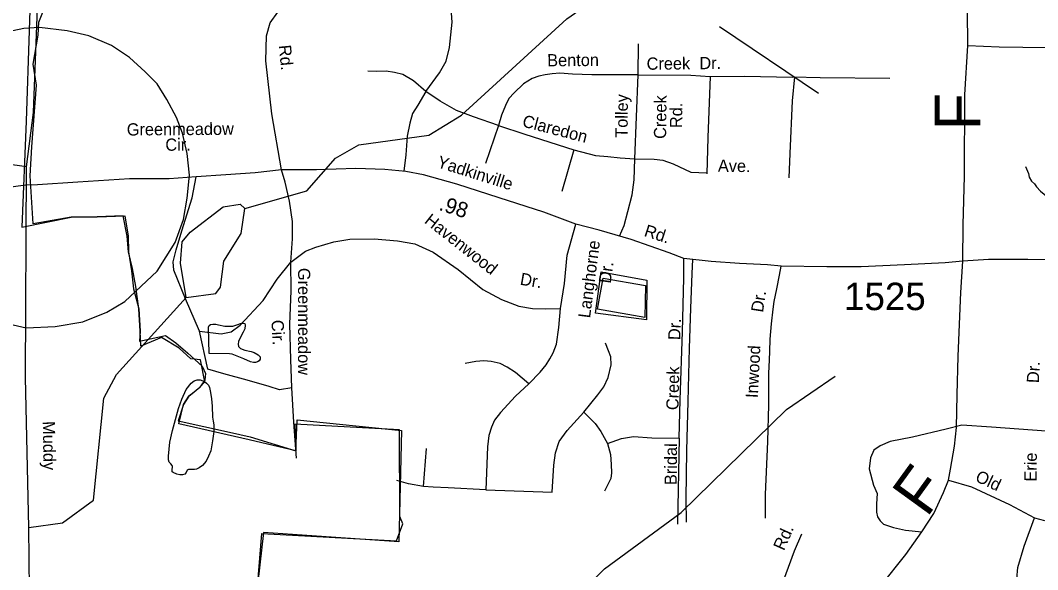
# Model space of a CAD drawing. Extents: x 1551653 to 1702041, y 811336 to 920032.
# Drawn here: x 1601006 to 1606474, y 875681 to 878632 of the extents above; entities that cross this region are included whole.
import ezdxf

# ---------------------------------------------------------------- set-up
doc = ezdxf.new("R2010")
doc.units = 0
for name, color, linetype in [('Old_Level_10', 7, 'Continuous'), ('Old_Level_11', 7, 'Continuous'), ('Old_Level_17', 7, 'Continuous'), ('Old_Level_21', 7, 'Continuous'), ('Old_Level_22', 7, 'Continuous'), ('Old_Level_3', 7, 'Continuous'), ('Old_Level_31', 7, 'Continuous'), ('Old_Level_32', 7, 'Continuous'), ('Old_Level_35', 7, 'Continuous'), ('Old_Level_48', 7, 'Continuous'), ('Old_Level_49', 7, 'Continuous'), ('Old_Level_50', 7, 'Continuous'), ('Old_Level_59', 7, 'Continuous'), ('Old_Level_60', 7, 'Continuous'), ('Old_Level_62', 7, 'Continuous'), ('Old_Level_8', 7, 'Continuous')]:
    doc.layers.add(name, color=color, linetype=linetype)

msp = doc.modelspace()

# ---------------------------------------------------------------- linework, layer by layer
at = {"layer": 'Old_Level_3'}
for points in [[(1601037.778, 876980.032), (1601192.777, 876986.49), (1601341.32, 877012.324), (1601470.486, 877063.99), (1601567.361, 877122.115), (1601741.736, 877283.574), (1601838.611, 877438.574), (1601883.819, 877561.282), (1601903.194, 877677.532), (1601916.111, 877800.24), (1601903.194, 877916.49), (1601877.361, 878026.283), (1601845.069, 878110.241), (1601793.403, 878207.115), (1601741.736, 878291.074), (1601677.152, 878355.657), (1601593.194, 878433.158), (1601496.319, 878497.741), (1601373.611, 878549.407), (1601257.361, 878575.241), (1601108.819, 878594.616), (1601024.861, 878588.157), (1600895.694, 878562.324)], [(1600895.694, 877012.324), (1601037.778, 876980.032)]]:
    msp.add_lwpolyline(points, dxfattribs=at)
at = {"layer": 'Old_Level_31'}
msp.add_line((1601034.449, 877745.756), (1601034.449, 877745.756), dxfattribs=at)
at = {"layer": 'Old_Level_32'}
for points in [[(1606072.373, 877337.732), (1606074.46, 877534.002), (1606080.72, 877794.999), (1606082.665, 878232.31), (1606099.935, 878497.286), (1606097.005, 878685.706), (1606104.174, 879051.58), (1606107.782, 879317.451), (1606115.775, 879420.945), (1606117.846, 879530.808), (1606124.062, 879659.326), (1606117.846, 879825.156), (1606128.205, 880024.567), (1606130.277, 880219.418), (1606138.563, 880495.525), (1606148.921, 880677.938), (1606150.993, 880917.148), (1606160.198, 881126.309), (1606166.6, 881412.501), (1606170.181, 881669.936), (1606170.181, 881815.389), (1606179.173, 881945.847), (1606228.627, 882055.312)], [(1606072.373, 877337.732), (1605976.385, 877329.38), (1605759.367, 877318.941), (1605525.503, 877307.235), (1605342.025, 877308.501), (1605095.794, 877310.588), (1605022.759, 877318.941), (1604872.517, 877325.205), (1604720.187, 877335.644), (1604572.03, 877352.348), (1604493.36, 877382.832), (1604288.863, 877453.824), (1604117.753, 877503.935), (1603992.55, 877537.342), (1603820.562, 877600.853), (1603580.088, 877679.316), (1603352.684, 877752.548), (1603172.329, 877802.241), (1603078.231, 877820.549), (1602965.835, 877831.011), (1602809.005, 877836.241), (1602597.283, 877828.395), (1602410.284, 877828.899), (1602267.939, 877812.703), (1602111.109, 877802.241), (1601951.665, 877791.779), (1601805.696, 877781.361), (1601592.209, 877781.361), (1601314.952, 877761.941), (1601098.903, 877749.151), (1601034.449, 877745.756)], [(1601034.449, 877745.756), (1600905.539, 877728.78), (1600732.529, 877701.618), (1600448.625, 877664.862), (1600168.619, 877623.12), (1599992.958, 877584.586)], [(1605631.438, 875593.833), (1605766.546, 875762.79), (1605851.651, 875883.734), (1605916.27, 875981.48), (1605969.011, 876095.367), (1605995.244, 876161.007), (1606005.737, 876221.394), (1606027.27, 876344.74), (1606037.763, 876444.512), (1606042.464, 876620.482), (1606047.711, 876827.902), (1606061.94, 877170.694), (1606072.373, 877337.732)], [(1606550.918, 877345.408), (1606421.269, 877346.641), (1606209.347, 877346.543), (1606072.373, 877337.732)]]:
    msp.add_lwpolyline(points, dxfattribs=at)
at = {"layer": 'Old_Level_35'}
for p, q in [((1604764.656, 878599.72), (1605296.971, 878240.323)), ((1604326.863, 878339.972), (1604329.507, 878506.715)), ((1604308.566, 877887.503), (1604326.863, 878339.972)), ((1603576.69, 878067.967), (1603506.638, 877862.918)), ((1603981.836, 877937.196), (1603916.49, 877712.269)), ((1604546.955, 876387.145), (1604539.099, 875925.214)), ((1603173.992, 876127.677), (1603189.706, 876332.106)), ((1603507.903, 876109.986), (1603865.384, 876096.226)), ((1606457.723, 875958.875), (1606511.663, 875944.574))]:
    msp.add_line(p, q, dxfattribs=at)
for points in [[(1606099.935, 878497.286), (1606266.581, 878489.661), (1606522.444, 878485.465), (1606700.314, 878474.047), (1606733.929, 878473.965), (1606747.666, 878480.287), (1606753.69, 878491.173), (1606763.516, 878521.593), (1606768.883, 878559.306), (1606778.798, 878801.248), (1606780.58, 879007.134), (1606790.445, 879226.864), (1606787.735, 879398.822)], [(1602410.284, 877828.899), (1602357.551, 878129.968), (1602326.532, 878415.52), (1602329.634, 878548.984), (1602349.345, 878618.06), (1602389.739, 878675.674), (1602428.292, 878731.324), (1602464.771, 878813.033), (1602483.725, 878918.709), (1602499.803, 879017.7)], [(1603185.136, 878250.001), (1603258.324, 878349.387), (1603294.918, 878412.157), (1603313.449, 878485.491), (1603327.198, 878623.087), (1603319.341, 878719.405)], [(1603185.136, 878250.001), (1603119.79, 878307.54), (1603062.286, 878341.54), (1603017.851, 878352.002), (1602973.415, 878359.849), (1602918.524, 878357.233), (1602874.089, 878359.849)], [(1604326.863, 878339.972), (1604214.468, 878339.972), (1604078.548, 878339.972), (1603973.994, 878342.588), (1603906.034, 878347.818), (1603864.213, 878345.202), (1603827.619, 878339.972), (1603793.639, 878332.126), (1603757.046, 878319.048), (1603709.996, 878290.279), (1603660.333, 878243.201), (1603631.581, 878211.816), (1603613.284, 878175.2), (1603592.373, 878122.892), (1603576.69, 878067.967)], [(1604326.863, 878339.972), (1604609.291, 878337.227), (1604713.717, 878329.58)], [(1604713.717, 878329.58), (1604700.982, 878003.275), (1604695.888, 877807.008)], [(1604713.717, 878329.58), (1604899.645, 878332.084), (1605154.341, 878326.986)], [(1605167.076, 878329.535), (1605154.341, 878199.541), (1605141.606, 877916.612), (1605136.512, 877786.617)], [(1605156.888, 878329.535), (1605304.612, 878324.437), (1605679.016, 878321.888)], [(1603185.136, 878250.001), (1603143.315, 878176.769), (1603114.562, 878132.307), (1603098.879, 878079.998), (1603085.81, 878009.381), (1603077.969, 877909.995), (1603068.141, 877821.488)], [(1603576.69, 878067.967), (1603441.292, 878113.998), (1603349.808, 878147.999), (1603263.552, 878197.692), (1603185.136, 878250.001)], [(1603576.69, 878067.967), (1603717.838, 878020.89), (1603981.836, 877937.196)], [(1603981.836, 877937.196), (1604096.845, 877905.811), (1604164.805, 877900.58), (1604230.151, 877892.734), (1604308.566, 877887.503)], [(1604226.593, 877472.06), (1604251.061, 877529.189), (1604271.972, 877605.037), (1604295.497, 877693.961), (1604305.952, 877775.04), (1604308.566, 877887.503)], [(1604308.566, 877887.503), (1604413.175, 877886.024), (1604459.02, 877880.927), (1604515.053, 877860.536), (1604609.291, 877817.204), (1604695.888, 877812.106)], [(1602460.172, 877332.288), (1602468.656, 877457.347), (1602469.364, 877551.388), (1602453.711, 877661.292), (1602430.035, 877762.292), (1602410.284, 877828.899)], [(1602014.057, 876758.13), (1601968.784, 876961.201), (1601894.418, 877134.962), (1601830.649, 877290.319), (1601827.877, 877334.707), (1601844.513, 877398.515), (1601875.01, 877501.162), (1601930.461, 877678.713), (1601951.665, 877791.779)], [(1603909.432, 877082.998), (1603930.343, 877219.001), (1603946.026, 877370.695), (1603992.55, 877537.342)], [(1602460.172, 877332.288), (1602538.893, 877391.363), (1602594.996, 877413.876), (1602690.711, 877442.001), (1602777.865, 877456.066), (1602907.192, 877458.879), (1603033.706, 877447.626), (1603126.484, 877430.748), (1603224.885, 877385.738), (1603359.591, 877293.483), (1603492.494, 877186.521), (1603592.038, 877131.669), (1603685.587, 877096.948), (1603759.57, 877084.241), (1603827.559, 877081.659), (1603909.432, 877082.998)], [(1601968.784, 876961.201), (1602086.252, 876946.887), (1602139.669, 876958.139), (1602187.463, 876994.711), (1602311.167, 877126.928), (1602387.075, 877242.267), (1602460.172, 877332.288)], [(1602466.221, 876657.719), (1602459.305, 876809.75), (1602454.955, 876999.552), (1602462.412, 877179.506), (1602460.172, 877332.288)], [(1604546.955, 876387.145), (1604552.849, 876593.538), (1604564.633, 876959.152), (1604572.49, 877249.087), (1604572.03, 877352.348)], [(1604586.795, 875936.444), (1604585.909, 876060.335), (1604587.986, 876320.246), (1604596.145, 876584.038), (1604602.552, 876869.877), (1604610.298, 877083.847), (1604617.713, 877271.609), (1604621.193, 877346.806)], [(1605010.652, 875956.851), (1605011.853, 876084.902), (1605024.018, 876368.625), (1605029.638, 876566.426), (1605029.048, 876734.54), (1605032.762, 876808.91), (1605034.641, 876852.295), (1605036.584, 876918.296), (1605042.889, 877002.216), (1605051.876, 877080.08), (1605058.329, 877121.977), (1605072.84, 877189.486), (1605087.447, 877262.565), (1605095.794, 877310.588)], [(1603739.677, 876679.045), (1603800.567, 876741.947), (1603831.994, 876781.26), (1603851.635, 876812.71), (1603869.313, 876846.127), (1603888.955, 876891.337), (1603900.557, 876981.115), (1603909.432, 877082.998)], [(1604034.305, 876526.707), (1604110.906, 876619.093), (1604142.334, 876662.338), (1604165.904, 876713.445), (1604181.617, 876781.26), (1604179.654, 876824.504), (1604167.868, 876855.955), (1604152.155, 876897.234)], [(1603739.677, 876679.045), (1603667.002, 876739.981), (1603623.79, 876769.466), (1603584.507, 876789.123), (1603537.366, 876798.951), (1603498.082, 876802.882), (1603454.87, 876798.951), (1603397.909, 876789.123)], [(1602466.221, 876657.719), (1602399.658, 876647.221), (1602343.458, 876664.404), (1602224.811, 876698.77), (1602099.92, 876733.136), (1602014.057, 876758.13)], [(1602490.962, 876279.593), (1602476.691, 876473.599), (1602466.221, 876657.719)], [(1603739.677, 876679.045), (1603667.002, 876613.196), (1603586.471, 876524.741), (1603555.044, 876483.462), (1603539.33, 876446.114), (1603523.617, 876400.904), (1603517.724, 876339.969), (1603507.903, 876109.986)], [(1603865.384, 876096.226), (1603873.241, 876241.686), (1603883.062, 876308.518), (1603902.704, 876369.453), (1603945.917, 876428.424), (1604034.305, 876526.707)], [(1604034.305, 876526.707), (1604095.194, 876466.755), (1604126.621, 876423.51), (1604161.976, 876358.643)], [(1606066.024, 876457.723), (1605982.107, 876434.612), (1605801.743, 876392.25), (1605681.609, 876369.275), (1605627.501, 876345.761), (1605593.4, 876322.037), (1605574.978, 876282.188), (1605568.561, 876222.283), (1605591.779, 876133.96), (1605611.497, 876089.931), (1605608.961, 876033.951), (1605608.666, 875989.932), (1605614.342, 875964), (1605627.14, 875943.728), (1605645.985, 875925.736), (1605699.84, 875907.232), (1605763.78, 875892.724), (1605851.651, 875883.734)], [(1606519.606, 876424.298), (1606373.746, 876435.465), (1606225.889, 876446.673), (1606066.024, 876457.723)], [(1604161.976, 876358.643), (1604236.615, 876386.163), (1604301.433, 876395.99), (1604399.642, 876388.128), (1604546.955, 876387.145)], [(1604161.976, 876358.643), (1604177.689, 876298.69), (1604181.617, 876245.617), (1604183.582, 876200.407), (1604179.653, 876170.922), (1604146.262, 876102.124)], [(1603173.992, 876127.677), (1603093.461, 876141.436), (1603030.607, 876159.127)], [(1605995.244, 876161.007), (1606119.315, 876125.647), (1606322.49, 876030.063), (1606457.723, 875958.875)], [(1603507.903, 876109.986), (1603305.592, 876119.814), (1603225.061, 876123.745), (1603173.992, 876127.677)], [(1606311.975, 875236.406), (1606322.519, 875312.236), (1606350.233, 875524.001), (1606363.228, 875631.799), (1606367.647, 875691.746), (1606402.618, 875807.504), (1606457.723, 875958.875)], [(1605205.826, 875871.238), (1605165.143, 875779.607), (1605101.748, 875604.191), (1605050.649, 875472.751), (1605011.886, 875377.082), (1604967.847, 875235.522)]]:
    msp.add_lwpolyline(points, dxfattribs=at)
at = {"layer": 'Old_Level_48'}
for points in [[(1601904.561, 882098.698), (1601878.231, 881986.359), (1601841.37, 881710.619), (1601836.105, 881520.77), (1601857.168, 881377.698), (1602130.606, 881024.762), (1602123.988, 880331.296), (1601879.69, 879857.21), (1601720.256, 879768.136), (1601441.164, 879645.503), (1601279.497, 879495.74), (1601068.863, 879066.523), (1601037.268, 878090.567), (1601014.963, 877520.216)], [(1601014.963, 877520.216), (1601278.776, 877573.81), (1601418.894, 877576.671), (1601566.965, 877581.49), (1601586.535, 877472.908), (1601587.289, 877387.786), (1601602.9, 877286.33), (1601613.556, 877188.968), (1601643.067, 877082.328), (1601649.684, 876961.695), (1601647.545, 876908.01), (1601786.748, 876939.251), (1601842.282, 876899.26), (1601905.721, 876842.994), (1601983.033, 876774.448), (1602001.803, 876734.773), (1601997.728, 876699.343), (1601971.783, 876661.062), (1601938.913, 876632.972), (1601912.026, 876611.922), (1601883.086, 876568.598), (1601854.021, 876480.692), (1602131.084, 876418.556), (1602241.317, 876394.314), (1602487.375, 876318.548)], [(1604128.193, 877281.414), (1604373.757, 877236.731), (1604371.277, 877023.246), (1604098.428, 877057.999), (1604128.193, 877281.414)], [(1602487.375, 876318.548), (1602494.659, 876486.252), (1603055.599, 876427.92), (1603041.029, 875830.02), (1602312.536, 875881.06), (1602283.396, 875611.276)]]:
    msp.add_lwpolyline(points, dxfattribs=at)
at = {"layer": 'Old_Level_49'}
for points in [[(1601074.668, 877538.972), (1601059.079, 877795.921), (1601068.173, 877951.86), (1601092.911, 878283.974), (1601074.722, 878396.493), (1601102.005, 878552.431), (1601105.862, 878622.229), (1601138.342, 878702.797)], [(1602487.375, 876318.548), (1602235.742, 876377.342), (1601858.075, 876464.84), (1601883.086, 876568.598), (1601912.026, 876611.922), (1601971.783, 876661.062), (1601997.845, 876690.208), (1601973.746, 876808.317), (1601921.935, 876813.137), (1601860.056, 876870.407), (1601765.326, 876927.258), (1601653.544, 876880.83), (1601649.684, 876961.695), (1601643.067, 877082.328), (1601627.57, 877201.481), (1601608.68, 877298.857), (1601587.289, 877387.786), (1601579.62, 877471.809), (1601559.277, 877582.266), (1601418.894, 877576.671), (1601278.776, 877573.81), (1601074.668, 877538.972)], [(1604138.613, 877246.197), (1604366.071, 877207.822), (1604362.646, 877035.819), (1604107.783, 877079.677), (1604138.613, 877246.197)], [(1602280.252, 875588.235), (1602304.404, 875875.448), (1603027.419, 875835.02), (1603062.306, 875926.283), (1603046.204, 875966.547), (1603044.83, 876431.666), (1602482.138, 876463.001), (1602487.375, 876318.548)]]:
    msp.add_lwpolyline(points, dxfattribs=at)
at = {"layer": 'Old_Level_50'}
msp.add_line((1601039.875, 877744.737), (1601039.875, 877744.737), dxfattribs=at)
at = {"layer": 'Old_Level_59'}
for points in [[(1601039.695, 877845.706), (1601076.605, 878137.188), (1601109.15, 878979.366), (1601282.864, 879376.781), (1601372.011, 879482.033), (1601463.832, 879588.838), (1601595.489, 879662.16), (1601723.647, 879762.226), (1601859.699, 879910.478), (1602033.378, 880275.573), (1602076.607, 880414.876), (1602086.533, 880511.746), (1602074.125, 881025.901), (1601853.65, 881368.091), (1601839.604, 881627.687), (1601886.663, 882020.669)], [(1601039.695, 877845.706), (1600706.691, 877891.945), (1600549.621, 877993.549), (1600475.597, 878070.546), (1600386.605, 878229.974), (1600407.982, 878554.952), (1600469.393, 878933.661), (1600471.26, 879142.89), (1600352.399, 879442.288), (1599649.111, 880005.974)], [(1602212.696, 877621.687), (1602546.623, 877716.626), (1602699.695, 877890.818), (1602825.699, 877963.816), (1603201.662, 878015.284), (1603377.699, 878123.347), (1603943.643, 878640.283), (1604119.68, 878764.75), (1604228.665, 878801.967), (1604837.67, 878802.787), (1605180.722, 878907.363)], [(1601051.955, 875906.312), (1601033.448, 876713.92), (1601039.695, 877845.706)], [(1601051.955, 875906.312), (1601233.32, 875932.244), (1601399.879, 876054.497), (1601455.353, 876602.078), (1601523.328, 876728.698), (1601897.633, 877142.275)], [(1603158.704, 874756.289), (1603226.678, 874863.224), (1603411.635, 875036.8), (1603723.622, 875266.869), (1604145.619, 875685.072), (1604558.697, 875988.447), (1605124.64, 876541.678), (1605385.672, 876720.175)], [(1600857.609, 874803.041), (1600896.672, 874867.53), (1601059.476, 875233.945), (1601051.955, 875906.312)]]:
    msp.add_lwpolyline(points, dxfattribs=at)
at = {"layer": 'Old_Level_60'}
for points in [[(1601918.651, 877493.119), (1602095.611, 877630.709), (1602187.679, 877645.165), (1602212.696, 877621.687)], [(1601897.633, 877142.275), (1602056.651, 877165.241), (1602081.668, 877197.639), (1602099.61, 877338.407), (1602193.626, 877487.48), (1602212.696, 877621.687)], [(1601897.633, 877142.275), (1601866.67, 877326.719), (1601876.615, 877441.446), (1601918.651, 877493.119)]]:
    msp.add_lwpolyline(points, dxfattribs=at)
at = {"layer": 'Old_Level_62'}
for points in [[(1606409.394, 877846.219), (1606424.876, 877809.925), (1606428.464, 877789.932), (1606442.1, 877767.684), (1606457.889, 877753.433), (1606467.629, 877737.234), (1606489.262, 877714.883), (1606560.313, 877657.673), (1606603.886, 877630.914), (1606698.415, 877543.357), (1606711.539, 877529.618), (1606730.506, 877510.446), (1606747.628, 877496.605), (1606788.331, 877470.051)], [(1602071.928, 876995.56), (1602105.146, 876988.486), (1602130.162, 876988.178), (1602147.694, 876989.614), (1602169.84, 876995.56), (1602195.779, 877004.89), (1602205.724, 877005.608), (1602212.798, 877002.532), (1602214.336, 876994.638), (1602212.081, 876975.465), (1602204.699, 876956.395), (1602185.629, 876922.459), (1602179.17, 876907.183), (1602177.734, 876891.804), (1602179.272, 876879.706), (1602189.115, 876869.146), (1602213.619, 876859.201), (1602246.017, 876852.536), (1602262.216, 876847.41), (1602285.387, 876835.005), (1602294.819, 876823.624), (1602294.614, 876812.449), (1602290, 876803.324), (1602280.26, 876797.172), (1602269.905, 876793.994), (1602260.268, 876794.097), (1602242.838, 876798.095), (1602206.749, 876813.064), (1602162.458, 876831.929), (1602145.439, 876837.978), (1602130.06, 876840.746), (1602020.972, 876842.079), (1602017.691, 876984.18), (1602020.665, 876992.895), (1602029.072, 876997.816), (1602040.76, 876999.661), (1602056.959, 876999.046), (1602071.928, 876995.56)], [(1601996.879, 876691.16), (1602007.029, 876682.958), (1602017.179, 876672.603), (1602022.1, 876658.66), (1602028.354, 876632.926), (1602033.89, 876599.195), (1602037.786, 876559.62), (1602039.222, 876500.36), (1602041.887, 876479.034), (1602046.809, 876458.529), (1602045.681, 876422.645), (1602039.939, 876372.305), (1602030.507, 876319.709), (1602018.409, 876289.874), (1602004.978, 876263.627), (1601985.703, 876240.456), (1601967.248, 876226.82), (1601953.202, 876219.643), (1601941.514, 876218.31), (1601910.039, 876218.003), (1601903.477, 876214.414), (1601897.428, 876202.829), (1601890.046, 876194.114), (1601877.538, 876189.911), (1601862.877, 876190.116), (1601847.601, 876193.192), (1601827.916, 876202.214), (1601822.174, 876206.725), (1601821.559, 876215.44), (1601823.917, 876234.51), (1601822.482, 876239.636), (1601815.305, 876249.991), (1601805.975, 876258.808), (1601802.387, 876269.881), (1601802.592, 876289.669), (1601809.358, 876366.358), (1601824.02, 876428.386), (1601856.213, 876547.316), (1601873.642, 876597.554), (1601898.351, 876649.227), (1601923.675, 876681.831), (1601940.592, 876695.467), (1601956.791, 876700.388), (1601973.605, 876700.183), (1601996.879, 876691.16)]]:
    msp.add_lwpolyline(points, dxfattribs=at)

# ---------------------------------------------------------------- texts
at = {"layer": 'Old_Level_10'}
for s, height, rotation, p in [('Rd.', 65.6167, 275.466561, (1602395.26, 878497.382)), ('Benton', 65.6167, 0.467789, (1603838.292, 878384.885)), ('Creek', 65.6167, 0.467786, (1604372.776, 878366.684)), ('Dr.', 65.6167, 0.467786, (1604656.27, 878369.606)), ('Tolley', 65.6167, 89.403856, (1604269.879, 878001.102)), ('Creek', 65.6167, 89.403856, (1604477.195, 877994.848)), ('Rd.', 65.6167, 89.403856, (1604563.259, 878052.938)), ('Greenmeadow', 65.61666, 0.413483, (1601578.456, 878013.184)), ('Claredon', 65.6167, 345.411794, (1603700.064, 878062.541)), ('Cir.', 65.6167, 0.788039, (1601785.966, 877930.997)), ('Ave.', 65.6167, 359.4567, (1604755.404, 877818.395)), ('Havenwood', 65.6167, 321.789183, (1603173.724, 877547.413)), ('Langhorne', 65.6167, 82.648856, (1604068.394, 877029.68)), ('Dr.', 65.6167, 82.355944, (1604179.517, 877215.948)), ('Greenmeadow', 65.61666, 270.015847, (1602498.814, 877301.858)), ('Dr.', 65.6167, 350.254439, (1603688.887, 877212.282)), ('Dr.', 65.6167, 81.243386, (1604997.751, 877059.969)), ('Cir.', 65.6167, 273.25435, (1602355.3, 877021.128)), ('Dr.', 65.6167, 87.926703, (1604553.453, 876913.159)), ('Inwood', 65.6167, 87.141125, (1604970.332, 876601.579)), ('Creek', 65.6167, 88.715856, (1604543.465, 876537.21)), ('Dr.', 65.6167, 87.293497, (1606480.932, 876681.912)), ('Bridal', 65.6167, 89.5422, (1604534.36, 876134.823)), ('Erie', 65.6167, 89.095086, (1606468.036, 876153.33)), ('Old', 65.6167, 334.805381, (1606134.102, 876158.593)), ('Rd.', 65.6167, 66.059594, (1605110.309, 875779.07))]:
    msp.add_text(s, height=height, rotation=rotation, dxfattribs=at).set_placement(p)
at = {"layer": 'Old_Level_11'}
for s, height, rotation, p in [('Yadkinville', 65.61666, 342.523269, (1603241.581, 877844.159)), ('Rd.', 65.6167, 342.116058, (1604354.719, 877474.479))]:
    msp.add_text(s, height=height, rotation=rotation, dxfattribs=at).set_placement(p)
at = {"layer": 'Old_Level_17'}
msp.add_text('.98', height=82.0208, rotation=342.149597, dxfattribs=at).set_placement((1603251.627, 877614.182))
at = {"layer": 'Old_Level_21'}
msp.add_text('Muddy', height=65.6167, rotation=270.862564, dxfattribs=at).set_placement((1601126.817, 876478.159))
at = {"layer": 'Old_Level_22'}
for rotation, p in [(90, (1606166.036, 878040.784)), (54.078411, (1605878.348, 875955.599))]:
    msp.add_text('F', height=246.062, rotation=rotation, dxfattribs=at).set_placement(p)
at = {"layer": 'Old_Level_8'}
msp.add_text('1525', height=147.6375, dxfattribs=at).set_placement((1605433.533, 877075.068))

doc.saveas('drawing.dxf')
